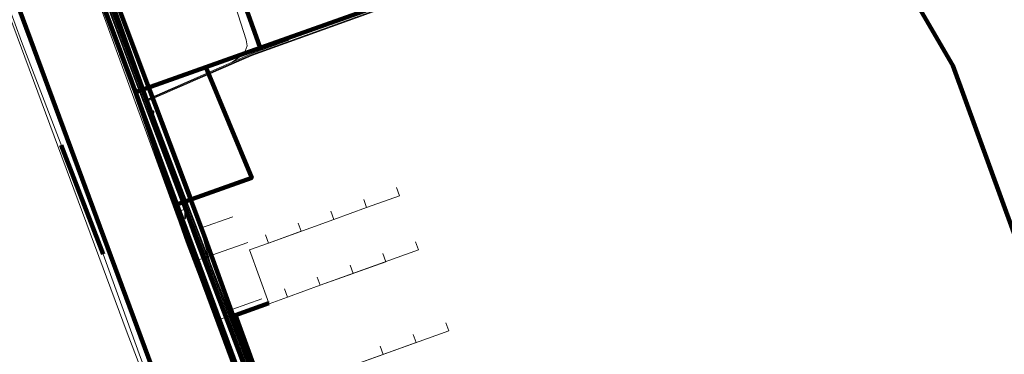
# Model space of a CAD drawing. Extents: x 152558 to 154479, y 462974 to 463683.
# Tile 575 of 638: x 154108 to 154165, y 463534 to 463553. Entities that reach past the tile are written whole.
import ezdxf
from ezdxf.lldxf.tags import DXFTag

# ---------------------------------------------------------------- set-up
doc = ezdxf.new("R2010")
doc.units = 0
doc.header["$LTSCALE"] = 0.2
doc.layers.get('0').update_dxf_attribs({"linetype": 'CONTINUOUS'})
for name, color, linetype, lineweight in [('B-RO-KL-DATA_COAXIAAL_17_ZIGGO BV-G', 90, 'KL-DATA-N', 18), ('B-RO-KL-DATA_COAXIAAL_7_ZIGGO BV-G', 90, 'KL-DATA-N', 18), ('B-RO-KL-DATA_DUCT_ZIGGO BV-G', 90, 'CONTINUOUS', 100), ('B-RO-KL-DATA_HULPSTUK_KPN BV-S', 90, 'CONTINUOUS', 25), ('B-RO-KL-DATA_HULPSTUK_REGGEFIBER OPERATOR BV-S', 90, 'CONTINUOUS', 25), ('B-RO-KL-DATA_KABELBED_KPN BV-G', 90, 'CONTINUOUS', 100), ('B-RO-KL-DATA_KABELBED_ZIGGO BV-G', 90, 'CONTINUOUS', 100), ('B-RO-KL-DATA_MANTELBUIS_110_ZIGGO BV-G', 90, 'CONTINUOUS', 100), ('B-RO-KL-DATA_MANTELBUIS_PVC_1.1_KPN BV-G', 90, 'CONTINUOUS', 100), ('B-RO-KL-DATA_MANTELBUIS_PVC_1_KPN BV-G', 90, 'CONTINUOUS', 100), ('B-RO-KL-DATA_REGGEFIBER OPERATOR BV-G', 90, 'KL-DATA-N', 18), ('B-RO-KL-ET_LS_400 V_STEDIN NETBEHEER BV-G', 190, 'KL-LS-N', 18), ('B-RO-KL-ET_LS_GEMEENTE AMERSFOORT-S', 190, 'CONTINUOUS', 25), ('B-RO-KL-ET_LS_HULPSTUK_STEDIN NETBEHEER BV-S', 190, 'CONTINUOUS', 25), ('B-RO-KL-GAS_LD_MANTELBUIS_ASBESTCEMENT_124_STEDIN NETBEHEER BV-G', 50, 'CONTINUOUS', 100), ('B-RO-KL-GAS_LD_PVC_63_0.1 BAR_STEDIN NETBEHEER BV-G', 50, 'KL-GAS-LD-N', 18), ('B-RO-KL-WATER_100_VITENS-G', 170, 'KL-WATER-N', 18)]:
    doc.layers.add(name, color=color, linetype=linetype, lineweight=lineweight)
doc.styles.add('NLCS-ISO', font='NLCS-ISO.ttf')
tags = doc.linetypes.add('KL-DATA-N', pattern='A,4,-1,[101,NLCS.SHX,S=0.5,R=0,X=0,Y=0],-1,4,-1,["D",Standard,S=1,R=0,X=-0.25,Y=-0.5],-1.5', length=12.5).pattern_tags.tags
tags[18] = DXFTag(74, 10)
tags = doc.linetypes.add('KL-GAS-LD-N', pattern='A,4,-1,[69,NLCS.SHX,S=0.5,R=0,X=0,Y=0],-1,4,-1,["L",Standard,S=1,R=0,X=0.25,Y=-0.5],-2', length=13).pattern_tags.tags
tags[18] = DXFTag(74, 10)
tags = doc.linetypes.add('KL-LS-N', pattern='A,4,-1,[103,NLCS.SHX,S=0.75,R=0,X=0,Y=0],-1,4,-1,["L",Standard,S=1,R=0,X=0,Y=-0.5],-2', length=13).pattern_tags.tags
tags[18] = DXFTag(74, 10)
doc.linetypes.add('KL-WATER-N', pattern='A,7,-0.5,[168,NLCS.SHX,S=0.75,R=0,X=0.75,Y=0],-2', length=9.5)

# ---------------------------------------------------------------- blocks, each defined once
blk = doc.blocks.new('SKL-WTB_HULP_MOF-SO')
at = {"linetype": 'ByBlock', "lineweight": 18}
h = blk.add_hatch(color=0, dxfattribs=at)
h.dxf.hatch_style = 1
h.paths.add_polyline_path([(-0.5625, 0, 1), (0.5625, 0, 1)])
at = {"color": 0, "linetype": 'ByBlock', "lineweight": 18}
blk.add_circle((0, 0), 0.5625, dxfattribs=at)
at = {"color": 0, "linetype": 'ByBlock', "lineweight": 18, "style": 'NLCS-ISO', "flags": 1}
for tag, p in [('TYPE', (1.5, 0)), ('OMSCHRIJVING', (1.5, -3)), ('LABEL', (1.5, -1.5))]:
    blk.add_attdef(tag, p, '', height=1, dxfattribs=at)
blk = doc.blocks.new('SKL-WTB_HULP_OVERIG-SO')
at = {"color": 0, "linetype": 'ByBlock', "lineweight": 18}
for points in [[(-0.14, 0.14), (0.14, -0.14)], [(0.14, 0.14), (-0.14, -0.14)]]:
    blk.add_lwpolyline(points, dxfattribs=at)
at = {"color": 0, "linetype": 'ByBlock', "lineweight": 18, "style": 'NLCS-ISO', "flags": 1}
for tag, p in [('TYPE', (1.5, 0)), ('OMSCHRIJVING', (1.5, -3)), ('LABEL', (1.5, -1.5))]:
    blk.add_attdef(tag, p, '', height=1, dxfattribs=at)
blk = doc.blocks.new('SKL-ET_LS_MAST-SO')
for p, q in [((-0.05, 2.07), (0.05, 2.07)), ((-0.05, -2), (0.05, -2))]:
    blk.add_line(p, q)
for points in [[(-0.18, 1.76), (-0.22, 1.76), (-0.22, 1.84), (-0.18, 1.84), (-0.18, 1.79)], [(-0.18, 1.49), (-0.22, 1.49), (-0.22, 1.57), (-0.18, 1.57), (-0.18, 1.52)], [(-0.18, 1.79), (-0.05, 1.79)], [(-0.18, 1.76), (-0.05, 1.76)], [(-0.18, 1.52), (-0.05, 1.52)], [(-0.18, 1.49), (-0.05, 1.49)], [(-0.05, -2), (-0.05, 2.07)], [(0.05, -2), (0.05, 2.07)], [(0.18, 1.92), (0.05, 1.92)], [(0.18, 1.89), (0.05, 1.89)], [(0.18, 1.66), (0.05, 1.66)], [(0.18, 1.63), (0.05, 1.63)], [(0.18, 1.39), (0.05, 1.39)], [(0.18, 1.36), (0.05, 1.36)], [(0.18, 1.89), (0.22, 1.89), (0.22, 1.97), (0.18, 1.97), (0.18, 1.92)], [(0.18, 1.63), (0.22, 1.63), (0.22, 1.71), (0.18, 1.71), (0.18, 1.66)], [(0.18, 1.36), (0.22, 1.36), (0.22, 1.44), (0.18, 1.44), (0.18, 1.39)]]:
    blk.add_lwpolyline(points)

msp = doc.modelspace()

# ---------------------------------------------------------------- linework, layer by layer
at = {"layer": 'B-RO-KL-DATA_COAXIAAL_17_ZIGGO BV-G', "flags": 128}
for points in [[(154141.533, 463496.126), (154141.225, 463496.015), (154140.754, 463495.844), (154140.574, 463495.779), (154140.422, 463497.618), (154140.314, 463498.922), (154140.251, 463499.685), (154137.99, 463505.368), (154136.673, 463508.677), (154135.638, 463508.198), (154135.093, 463508.238), (154134.937, 463508.25), (154133.969, 463507.99), (154133.963, 463507.989), (154133.405, 463507.972), (154133.092, 463507.999), (154132.849, 463508.02), (154132.432, 463508.106), (154132.302, 463508.133), (154131.773, 463508.309), (154131.267, 463508.546), (154131.067, 463508.686), (154130.821, 463508.858), (154130.405, 463509.21), (154130.021, 463509.597), (154129.674, 463510.016), (154128.953, 463511.571), (154127.392, 463515.9), (154126.637, 463517.994), (154125.881, 463520.088), (154124.043, 463525.185), (154123.614, 463526.373), (154121.914, 463531.087), (154120.229, 463535.759), (154119.451, 463537.917), (154119.112, 463538.858), (154118.55, 463540.415), (154115.117, 463549.581), (154111.004, 463560.52), (154107.402, 463570.101), (154106.651, 463572.216), (154105.907, 463574.181), (154105.873, 463574.169), (154100.634, 463588.104), (154099.575, 463590.921), (154099.537, 463591.022), (154099.111, 463592.154), (154096.443, 463599.248), (154095.246, 463602.433), (154093.733, 463606.458), (154092.536, 463609.641), (154091.597, 463612.137), (154090.277, 463615.648), (154087.073, 463624.171), (154085.405, 463628.609), (154084.79, 463630.245), (154085.071, 463630.351)], [(154128.953, 463511.571), (154127.392, 463515.9), (154126.637, 463517.994), (154125.881, 463520.088), (154124.043, 463525.185), (154123.614, 463526.373), (154121.914, 463531.087), (154120.229, 463535.759), (154119.451, 463537.917), (154119.112, 463538.858), (154118.55, 463540.415), (154115.117, 463549.581), (154111.004, 463560.52), (154107.402, 463570.101), (154106.651, 463572.216), (154105.907, 463574.181), (154105.873, 463574.169), (154100.634, 463588.104), (154099.575, 463590.921), (154099.537, 463591.022), (154099.257, 463590.914)], [(154141.533, 463496.126), (154141.225, 463496.015), (154140.754, 463495.844), (154140.574, 463495.779), (154140.422, 463497.618), (154140.314, 463498.922), (154140.251, 463499.685), (154137.99, 463505.368), (154136.673, 463508.677), (154135.638, 463508.198), (154135.093, 463508.238), (154134.937, 463508.25), (154133.969, 463507.99), (154133.963, 463507.989), (154133.405, 463507.972), (154133.092, 463507.999), (154132.849, 463508.02), (154132.432, 463508.106), (154132.302, 463508.133), (154131.773, 463508.309), (154131.267, 463508.546), (154131.067, 463508.686), (154130.821, 463508.858), (154130.405, 463509.21), (154130.021, 463509.597), (154129.674, 463510.016), (154128.953, 463511.571), (154127.392, 463515.9), (154126.637, 463517.994), (154125.881, 463520.088), (154124.043, 463525.185), (154123.614, 463526.373), (154121.914, 463531.087), (154120.229, 463535.759), (154119.451, 463537.917), (154119.112, 463538.858), (154118.55, 463540.415), (154115.117, 463549.581), (154111.004, 463560.52), (154114.439, 463561.812), (154116.785, 463562.694), (154118.225, 463563.235), (154119.494, 463563.62), (154121.662, 463557.579), (154121.777, 463557.257), (154121.451, 463557.14)]]:
    msp.add_lwpolyline(points, dxfattribs=at)
at = {"layer": 'B-RO-KL-DATA_COAXIAAL_7_ZIGGO BV-G', "flags": 128}
for points in [[(154129.291, 463513.91), (154128.461, 463513.629), (154127.59, 463515.972), (154127.259, 463516.863), (154126.822, 463518.061), (154126.094, 463520.057), (154126.059, 463520.152), (154124.203, 463525.241), (154123.815, 463526.305), (154123.77, 463526.429), (154122.102, 463531.002), (154122.053, 463531.137), (154120.351, 463535.803), (154120.337, 463535.84), (154121.469, 463536.249), (154122.255, 463536.533), (154121.151, 463539.594), (154122.236, 463539.985), (154125.998, 463541.341), (154127.879, 463542.019), (154129.76, 463542.697), (154129.59, 463543.167)], [(154129.291, 463513.91), (154128.461, 463513.629), (154127.59, 463515.972), (154127.259, 463516.863), (154126.822, 463518.061), (154126.094, 463520.057), (154126.059, 463520.152), (154124.203, 463525.241), (154123.815, 463526.305), (154123.77, 463526.429), (154122.102, 463531.002), (154122.053, 463531.137), (154120.351, 463535.803), (154120.337, 463535.84), (154121.469, 463536.249), (154122.255, 463536.533), (154121.151, 463539.594), (154122.236, 463539.985), (154125.998, 463541.341), (154127.879, 463542.019), (154127.709, 463542.489)], [(154129.291, 463513.91), (154128.461, 463513.629), (154127.59, 463515.972), (154127.259, 463516.863), (154126.822, 463518.061), (154126.094, 463520.057), (154126.059, 463520.152), (154124.203, 463525.241), (154123.815, 463526.305), (154123.77, 463526.429), (154122.102, 463531.002), (154122.053, 463531.137), (154120.351, 463535.803), (154120.337, 463535.84), (154121.469, 463536.249), (154122.255, 463536.533), (154121.151, 463539.594), (154122.236, 463539.985), (154125.998, 463541.341), (154125.828, 463541.811)], [(154129.291, 463513.91), (154128.461, 463513.629), (154127.59, 463515.972), (154127.259, 463516.863), (154126.822, 463518.061), (154126.094, 463520.057), (154126.059, 463520.152), (154124.203, 463525.241), (154123.815, 463526.305), (154123.77, 463526.429), (154122.102, 463531.002), (154122.053, 463531.137), (154120.351, 463535.803), (154120.337, 463535.84), (154121.469, 463536.249), (154122.255, 463536.533), (154121.151, 463539.594), (154122.236, 463539.985), (154124.117, 463540.663), (154123.947, 463541.133)], [(154129.291, 463513.91), (154128.461, 463513.629), (154127.59, 463515.972), (154127.259, 463516.863), (154126.822, 463518.061), (154126.094, 463520.057), (154126.059, 463520.152), (154124.203, 463525.241), (154123.815, 463526.305), (154123.77, 463526.429), (154122.102, 463531.002), (154122.053, 463531.137), (154120.351, 463535.803), (154120.337, 463535.84), (154121.469, 463536.249), (154122.255, 463536.533), (154121.151, 463539.594), (154122.236, 463539.985), (154122.066, 463540.455)], [(154130.687, 463540.061), (154130.857, 463539.591), (154125.214, 463537.557), (154123.333, 463536.879), (154122.269, 463536.495), (154122.255, 463536.533), (154121.469, 463536.249), (154120.337, 463535.84), (154120.351, 463535.803), (154122.053, 463531.137), (154122.102, 463531.002), (154123.77, 463526.429), (154123.815, 463526.305), (154124.203, 463525.241), (154126.059, 463520.152), (154126.094, 463520.057), (154126.822, 463518.061), (154127.259, 463516.863), (154127.59, 463515.972), (154128.461, 463513.629), (154129.291, 463513.91)], [(154128.806, 463539.383), (154128.976, 463538.913), (154125.214, 463537.557), (154123.333, 463536.879), (154122.269, 463536.495), (154122.255, 463536.533), (154121.469, 463536.249), (154120.337, 463535.84), (154120.351, 463535.803), (154122.053, 463531.137), (154122.102, 463531.002), (154123.77, 463526.429), (154123.815, 463526.305), (154124.203, 463525.241), (154126.059, 463520.152), (154126.094, 463520.057), (154126.822, 463518.061), (154127.259, 463516.863), (154127.59, 463515.972), (154128.461, 463513.629), (154129.291, 463513.91)], [(154126.925, 463538.705), (154127.095, 463538.235), (154125.214, 463537.557), (154123.333, 463536.879), (154122.269, 463536.495), (154122.255, 463536.533), (154121.469, 463536.249), (154120.337, 463535.84), (154120.351, 463535.803), (154122.053, 463531.137), (154122.102, 463531.002), (154123.77, 463526.429), (154123.815, 463526.305), (154124.203, 463525.241), (154126.059, 463520.152), (154126.094, 463520.057), (154126.822, 463518.061), (154127.259, 463516.863), (154127.59, 463515.972), (154128.461, 463513.629), (154129.291, 463513.91)], [(154129.291, 463513.91), (154128.461, 463513.629), (154127.59, 463515.972), (154127.259, 463516.863), (154126.822, 463518.061), (154126.094, 463520.057), (154126.059, 463520.152), (154124.203, 463525.241), (154123.815, 463526.305), (154123.77, 463526.429), (154122.102, 463531.002), (154122.053, 463531.137), (154120.351, 463535.803), (154120.337, 463535.84), (154121.469, 463536.249), (154122.255, 463536.533), (154122.269, 463536.495), (154123.333, 463536.879), (154125.214, 463537.557), (154125.044, 463538.027)], [(154129.291, 463513.91), (154128.461, 463513.629), (154127.59, 463515.972), (154127.259, 463516.863), (154126.822, 463518.061), (154126.094, 463520.057), (154126.059, 463520.152), (154124.203, 463525.241), (154123.815, 463526.305), (154123.77, 463526.429), (154122.102, 463531.002), (154122.053, 463531.137), (154120.351, 463535.803), (154120.337, 463535.84), (154121.469, 463536.249), (154122.255, 463536.533), (154122.269, 463536.495), (154123.333, 463536.879), (154123.163, 463537.349)], [(154129.291, 463513.91), (154128.461, 463513.629), (154127.59, 463515.972), (154127.259, 463516.863), (154126.822, 463518.061), (154126.094, 463520.057), (154126.059, 463520.152), (154124.203, 463525.241), (154123.815, 463526.305), (154123.77, 463526.429), (154122.102, 463531.002), (154123.241, 463531.414), (154124.005, 463531.69), (154123.957, 463531.823), (154125.072, 463532.226), (154126.953, 463532.904), (154132.596, 463534.938), (154132.426, 463535.408)], [(154129.291, 463513.91), (154128.461, 463513.629), (154127.59, 463515.972), (154127.259, 463516.863), (154126.822, 463518.061), (154126.094, 463520.057), (154126.059, 463520.152), (154124.203, 463525.241), (154123.815, 463526.305), (154123.77, 463526.429), (154122.102, 463531.002), (154123.241, 463531.414), (154124.005, 463531.69), (154123.957, 463531.823), (154125.072, 463532.226), (154126.953, 463532.904), (154130.715, 463534.26), (154130.545, 463534.73)], [(154129.291, 463513.91), (154128.461, 463513.629), (154127.59, 463515.972), (154127.259, 463516.863), (154126.822, 463518.061), (154126.094, 463520.057), (154126.059, 463520.152), (154124.203, 463525.241), (154123.815, 463526.305), (154123.77, 463526.429), (154122.102, 463531.002), (154123.241, 463531.414), (154124.005, 463531.69), (154123.957, 463531.823), (154125.072, 463532.226), (154126.953, 463532.904), (154128.834, 463533.582), (154128.664, 463534.052)]]:
    msp.add_lwpolyline(points, dxfattribs=at)
at = {"layer": 'B-RO-KL-DATA_DUCT_ZIGGO BV-G', "flags": 128}
for points in [[(154141.225, 463496.015), (154140.754, 463495.844), (154140.574, 463495.779), (154140.251, 463499.685), (154136.673, 463508.677), (154135.638, 463508.198), (154134.937, 463508.25), (154133.969, 463507.99), (154133.405, 463507.972), (154132.432, 463508.106), (154131.773, 463508.309), (154130.821, 463508.858), (154129.674, 463510.016), (154128.953, 463511.571), (154124.043, 463525.185), (154118.55, 463540.415), (154111.004, 463560.52), (154107.402, 463570.101), (154105.907, 463574.181), (154099.575, 463590.921), (154099.537, 463591.022), (154099.257, 463590.914)], [(154140.754, 463495.844), (154140.574, 463495.779), (154140.251, 463499.685), (154136.673, 463508.677), (154135.638, 463508.198), (154134.937, 463508.25), (154133.969, 463507.99), (154133.405, 463507.972), (154132.432, 463508.106), (154131.773, 463508.309), (154130.821, 463508.858), (154129.674, 463510.016), (154128.953, 463511.571), (154124.043, 463525.185), (154118.55, 463540.415), (154111.004, 463560.52), (154107.402, 463570.101)]]:
    msp.add_lwpolyline(points, dxfattribs=at)
at = {"layer": 'B-RO-KL-DATA_KABELBED_KPN BV-G', "flags": 128}
for points in [[(154127.248, 463513.821), (154123.153, 463512.323), (154094.327, 463590.022), (154083.51, 463620.629), (154082.678, 463622.985), (154080.672, 463628.66), (154078.989, 463633.423), (154076.683, 463639.948)], [(154114.598, 463548.653), (154114.382, 463549.257), (154114.363, 463549.309), (154105.803, 463571.911), (154101.378, 463583.566), (154098.354, 463591.53), (154090.368, 463613.037)], [(154128.87, 463510.72), (154128.657, 463510.937), (154128.461, 463511.169), (154128.283, 463511.415), (154128.123, 463511.673), (154127.983, 463511.942), (154127.98, 463511.951), (154127.347, 463513.857), (154125.722, 463518.751), (154123.697, 463524.074), (154123.436, 463524.76), (154122.364, 463527.578), (154117.609, 463540.074), (154114.382, 463549.257), (154114.363, 463549.31), (154105.897, 463571.946), (154101.441, 463583.681), (154101.415, 463583.748)], [(154150.214, 463569.617), (154140.906, 463557.997), (154122.418, 463551.431), (154121.759, 463551.196)], [(154150.222, 463569.627), (154150.222, 463569.626), (154161.564, 463550.191), (154171.41, 463523.168), (154178.532, 463525.729)], [(154118.797, 463561.603), (154118.118, 463561.361), (154121.524, 463551.856), (154121.759, 463551.197)], [(154121.759, 463551.196), (154118.643, 463550.089)], [(154117.256, 463541.44), (154115.051, 463547.408), (154113.78, 463550.848)], [(154118.643, 463550.089), (154114.598, 463548.653)], [(154116.978, 463542.193), (154121.271, 463543.734), (154118.644, 463550.089)], [(154114.532, 463548.838), (154115.051, 463547.408), (154117.089, 463541.788)], [(154114.598, 463548.653), (154116.978, 463542.193)], [(154116.978, 463542.193), (154122.364, 463527.578), (154122.86, 463526.23)]]:
    msp.add_lwpolyline(points, dxfattribs=at)
at = {"layer": 'B-RO-KL-DATA_KABELBED_ZIGGO BV-G', "flags": 128}
for points in [[(154107.402, 463570.101), (154118.079, 463540.245), (154123.224, 463526.699)], [(154124.043, 463525.185), (154118.55, 463540.415), (154111.004, 463560.52)], [(154122.053, 463531.137), (154120.337, 463535.84), (154122.255, 463536.533)]]:
    msp.add_lwpolyline(points, dxfattribs=at)
at = {"layer": 'B-RO-KL-DATA_MANTELBUIS_110_ZIGGO BV-G', "flags": 128}
msp.add_lwpolyline([(154115.292, 463549.113), (154117.747, 463542.558)], dxfattribs=at)
at = {"layer": 'B-RO-KL-DATA_MANTELBUIS_PVC_1.1_KPN BV-G', "flags": 128}
msp.add_lwpolyline([(154114.532, 463548.838), (154115.051, 463547.408), (154117.089, 463541.788)], dxfattribs=at)
at = {"layer": 'B-RO-KL-DATA_MANTELBUIS_PVC_1_KPN BV-G', "flags": 128}
msp.add_lwpolyline([(154117.256, 463541.44), (154115.051, 463547.408), (154113.78, 463550.848)], dxfattribs=at)
at = {"layer": 'B-RO-KL-DATA_REGGEFIBER OPERATOR BV-G', "flags": 128}
for points in [[(154098.701, 463593.221), (154098.209, 463592.937), (154101.819, 463583.008), (154110.702, 463558.71), (154116.918, 463541.708), (154123.732, 463523.285), (154127.79, 463512.316), (154130.35, 463509.501), (154133.155, 463508.138), (154135.02, 463508.184), (154136.219, 463508.645), (154136.419, 463508.498)], [(154110.702, 463558.71), (154116.918, 463541.708), (154123.731, 463523.287)], [(154117.426, 463541.922), (154116.905, 463541.743), (154116.918, 463541.708), (154117.945, 463538.929)], [(154117.426, 463541.922), (154116.905, 463541.743), (154116.918, 463541.708), (154117.945, 463538.929), (154119.209, 463535.514), (154120.943, 463530.825), (154122.712, 463526.042), (154123.732, 463523.285), (154125.002, 463519.852), (154126.216, 463516.571), (154127.79, 463512.316), (154130.35, 463509.501), (154133.156, 463508.138), (154135.02, 463508.184), (154136.219, 463508.645), (154136.419, 463508.498)], [(154117.945, 463538.929), (154121.043, 463540.018)], [(154117.945, 463538.929), (154119.209, 463535.514)], [(154119.209, 463535.514), (154122.279, 463536.602)], [(154119.209, 463535.514), (154120.943, 463530.825)]]:
    msp.add_lwpolyline(points, dxfattribs=at)
at = {"layer": 'B-RO-KL-ET_LS_400 V_STEDIN NETBEHEER BV-G', "flags": 128}
for points in [[(154138.889, 463511.393), (154139.187, 463510.578), (154139.163, 463510.526), (154135.003, 463509.107), (154128.693, 463511.026), (154126.692, 463517.905), (154118.078, 463540.243), (154114.6, 463549.398), (154096.491, 463598.231), (154095.149, 463601.847), (154093.31, 463606.801), (154093.262, 463607.078)], [(154154.188, 463604.062), (154154.42, 463603.82), (154154.528, 463603.686), (154154.612, 463603.535), (154154.668, 463603.372), (154154.696, 463603.202), (154154.694, 463603.03), (154154.662, 463602.86), (154154.602, 463602.699), (154154.515, 463602.55), (154148.527, 463594.085), (154146.847, 463591.967), (154144.23, 463589.509), (154140.807, 463587.495), (154136.379, 463585.645), (154135.291, 463585.643), (154116.873, 463579.042), (154105.965, 463575.333), (154105.856, 463575.284), (154105.76, 463575.214), (154105.679, 463575.126), (154105.617, 463575.024), (154105.576, 463574.912), (154105.559, 463574.795), (154105.565, 463574.675), (154105.594, 463574.56), (154115.124, 463548.355), (154115.547, 463547.328)], [(154157.82, 463577.414), (154156.084, 463574.967), (154141.643, 463559.003), (154140.309, 463557.68), (154121.26, 463550.808), (154115.272, 463548.196)], [(154157.861, 463577.385), (154156.121, 463574.933), (154141.679, 463558.968), (154140.336, 463557.637), (154121.279, 463550.762), (154115.335, 463548.169)], [(154139.447, 463511.598), (154139.76, 463510.792), (154139.919, 463510.519), (154140.244, 463510.125), (154140.359, 463509.898), (154140.366, 463509.611), (154140.232, 463509.402), (154140.041, 463509.288), (154139.378, 463509.055), (154138.9, 463508.912), (154138.76, 463508.925), (154138.593, 463509.026), (154138.38, 463509.365), (154137.923, 463510.351), (154137.703, 463510.779), (154137.254, 463511.435), (154137.026, 463511.628), (154136.385, 463512.07), (154135.546, 463512.587), (154134.975, 463512.919), (154126.754, 463517.883), (154118.125, 463540.261), (154114.647, 463549.415), (154106.186, 463572.238)], [(154106.841, 463570.618), (154114.694, 463549.432), (154118.241, 463540.1), (154126.381, 463518.991), (154126.828, 463517.782), (154126.859, 463517.509), (154128.734, 463511.066), (154136.484, 463508.71), (154136.946, 463508.59), (154137.816, 463508.364), (154138.185, 463508.331), (154138.484, 463508.331), (154139.03, 463508.468), (154139.296, 463508.619)], [(154135.925, 463510.075), (154126.68, 463517.796), (154118.031, 463540.225), (154114.553, 463549.38), (154109.7, 463562.472)], [(154120.142, 463550.375), (154120.732, 463550.79), (154120.906, 463551.005), (154121.015, 463551.316), (154120.96, 463551.656), (154118.203, 463560.309), (154117.827, 463561.368), (154118.769, 463561.703)], [(154123.401, 463551.634), (154121.243, 463550.855)], [(154120.142, 463550.375), (154115.207, 463548.223), (154115.547, 463547.328), (154118.219, 463540.297), (154126.428, 463519.009), (154126.878, 463517.788), (154126.909, 463517.515), (154128.875, 463510.76), (154135.004, 463508.897), (154139.341, 463510.376), (154139.397, 463510.431), (154139.415, 463510.534), (154139.076, 463511.462)], [(154121.243, 463550.855), (154120.142, 463550.375)], [(154138.622, 463510.235), (154135.003, 463509.002), (154128.956, 463510.841), (154127.008, 463517.539), (154126.977, 463517.809), (154126.522, 463519.045), (154124.243, 463524.955), (154124.163, 463525.022), (154118.267, 463540.315), (154115.537, 463547.501)], [(154115.653, 463547.331), (154118.864, 463538.905), (154120.052, 463535.824), (154121.923, 463530.971), (154123.438, 463527.043), (154124.203, 463525.059), (154124.29, 463524.973), (154126.005, 463520.525), (154126.569, 463519.063), (154127.026, 463517.821), (154127.058, 463517.541), (154127.18, 463517.121), (154128.996, 463510.881), (154135.003, 463509.055), (154139.187, 463510.482), (154139.225, 463510.518), (154139.237, 463510.587), (154138.936, 463511.41)], [(154120.19, 463541.497), (154118.335, 463540.839), (154118.864, 463538.905)], [(154121.862, 463536.784), (154120.132, 463536.171), (154120.052, 463535.824)]]:
    msp.add_lwpolyline(points, dxfattribs=at)
at = {"layer": 'B-RO-KL-GAS_LD_MANTELBUIS_ASBESTCEMENT_124_STEDIN NETBEHEER BV-G', "flags": 128}
msp.add_lwpolyline([(154110.329, 463545.602), (154112.737, 463539.35)], dxfattribs=at)
at = {"layer": 'B-RO-KL-GAS_LD_PVC_63_0.1 BAR_STEDIN NETBEHEER BV-G', "flags": 128}
msp.add_lwpolyline([(154095.41, 463584.929), (154100.804, 463570.729), (154105.503, 463558.454), (154106.552, 463555.638), (154106.578, 463555.567), (154108.039, 463551.566), (154112.737, 463539.35), (154114.89, 463533.4), (154117.366, 463526.813), (154118.769, 463523.05), (154123.289, 463510.997)], dxfattribs=at)
at = {"layer": 'B-RO-KL-WATER_100_VITENS-G', "flags": 128}
msp.add_lwpolyline([(154086.338, 463610.119), (154087.326, 463607.241), (154087.798, 463605.866), (154088.08, 463605.103), (154093.383, 463590.785), (154106.86, 463554.393), (154114.109, 463534.818), (154117.313, 463526.499), (154123.569, 463510.252), (154129.072, 463495.963)], dxfattribs=at)

# ---------------------------------------------------------------- block references
at = {"layer": 'B-RO-KL-DATA_HULPSTUK_KPN BV-S', "xscale": 0.2, "yscale": 0.2, "zscale": 0.2}
for p in [(154121.759, 463551.197), (154121.759, 463551.196), (154121.759, 463551.196), (154118.643, 463550.089), (154118.643, 463550.089), (154118.644, 463550.089), (154114.598, 463548.653), (154114.598, 463548.653), (154114.598, 463548.653), (154116.978, 463542.193), (154116.978, 463542.193), (154116.978, 463542.193)]:
    msp.add_blockref('SKL-WTB_HULP_OVERIG-SO', p, dxfattribs=at)
at = {"layer": 'B-RO-KL-DATA_HULPSTUK_REGGEFIBER OPERATOR BV-S', "xscale": 0.2, "yscale": 0.2, "zscale": 0.2}
msp.add_blockref('SKL-WTB_HULP_OVERIG-SO', (154117.426, 463541.922), dxfattribs=at)
at = {"layer": 'B-RO-KL-ET_LS_GEMEENTE AMERSFOORT-S', "xscale": 0.2, "yscale": 0.2, "zscale": 0.2}
msp.add_blockref('SKL-ET_LS_MAST-SO', (154117.466, 463541.796), dxfattribs=at)
at = {"layer": 'B-RO-KL-ET_LS_HULPSTUK_STEDIN NETBEHEER BV-S', "xscale": 0.2, "yscale": 0.2, "zscale": 0.2}
msp.add_blockref('SKL-WTB_HULP_MOF-SO', (154115.537, 463547.501), dxfattribs=at)

doc.saveas('drawing.dxf')
